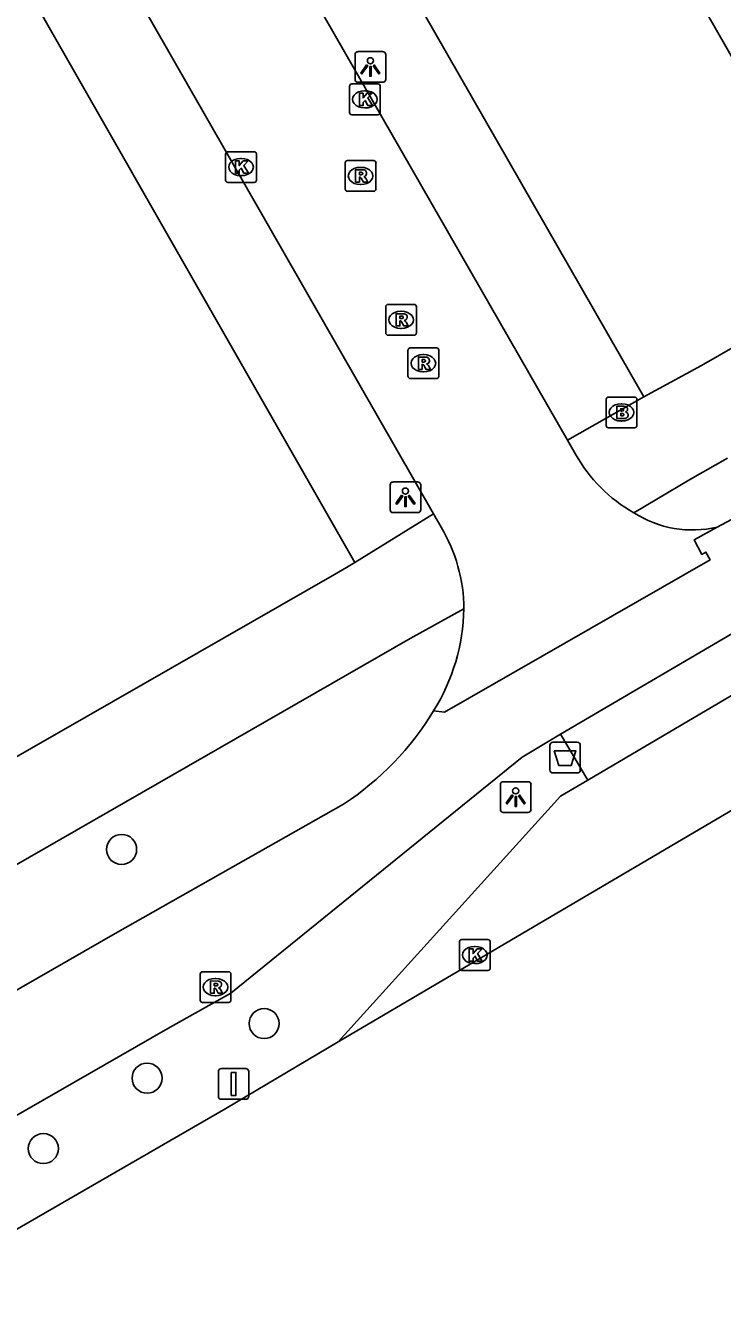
# Model space of a CAD drawing. Extents: x 158461 to 159795, y 387220 to 388672.
# Drawn here: x 159046.71 to 159069.39, y 387349.11 to 387390.78 of the extents above; entities that cross this region are included whole.
import ezdxf

# ---------------------------------------------------------------- set-up
doc = ezdxf.new("R2010")
doc.units = 0
for name, color, linetype in [('IMGEO_Afvalbak', 7, 'Continuous'), ('IMGEO_Boom', 7, 'Continuous'), ('IMGEO_Brandkraan', 7, 'Continuous'), ('IMGEO_Fietspad_gesloten', 7, 'Continuous'), ('IMGEO_Fietspad_open', 7, 'Continuous'), ('IMGEO_Kolk', 7, 'Continuous'), ('IMGEO_Lichtpunt', 7, 'Continuous'), ('IMGEO_Pand', 7, 'Continuous'), ('IMGEO_Rijbaan_lokaal_gesloten', 7, 'Continuous'), ('IMGEO_Rijbaan_lokaal_open', 7, 'Continuous'), ('IMGEO_Rioolput', 7, 'Continuous'), ('IMGEO_Verkeersbordpaal', 7, 'Continuous'), ('IMGEO_Voetpad_open', 7, 'Continuous')]:
    doc.layers.add(name, color=color, linetype=linetype)

msp = doc.modelspace()

# ---------------------------------------------------------------- linework, layer by layer
at = {"layer": 'IMGEO_Afvalbak'}
for p, q in [((159063.771, 387366.587), (159063.771, 387367.387)), ((159063.771, 387367.387), (159063.771, 387366.587)), ((159063.871, 387367.487), (159064.661, 387367.487)), ((159064.661, 387367.487), (159063.871, 387367.487)), ((159064.761, 387367.387), (159064.761, 387366.587)), ((159064.761, 387366.587), (159064.761, 387367.387)), ((159064.661, 387366.487), (159063.871, 387366.487)), ((159063.871, 387366.487), (159064.661, 387366.487))]:
    msp.add_line(p, q, dxfattribs=at)
msp.add_lwpolyline([(159063.914, 387367.201), (159064.618, 387367.201), (159064.469, 387366.731), (159064.063, 387366.731), (159063.914, 387367.201)], dxfattribs=at)
for centre, start, end in [((159063.871, 387367.387), 90, 180), ((159063.871, 387367.387), 90, 180), ((159064.661, 387367.387), 0, 90), ((159064.661, 387367.387), 360, 90), ((159063.871, 387366.587), 180, 270), ((159063.871, 387366.587), 180, 270), ((159064.661, 387366.587), 270, 0), ((159064.661, 387366.587), 270, 0)]:
    msp.add_arc(centre, 0.1, start, end, dxfattribs=at)
at = {"layer": 'IMGEO_Boom'}
for centre in [(159049.835, 387363.998), (159054.473, 387358.338), (159050.664, 387356.562), (159047.288, 387354.272)]:
    msp.add_circle(centre, 0.489, dxfattribs=at)
at = {"layer": 'IMGEO_Brandkraan'}
for p, q in [((159065.603, 387377.783), (159065.603, 387378.635)), ((159065.678, 387378.709), (159066.53, 387378.709)), ((159066.091, 387378.489), (159066.116, 387378.489)), ((159066.604, 387378.635), (159066.604, 387377.783)), ((159066.53, 387377.709), (159065.678, 387377.709)), ((159066.114, 387377.929), (159066.089, 387377.929))]:
    msp.add_line(p, q, dxfattribs=at)
for points in [[(159065.603, 387377.783), (159065.603, 387378.635)], [(159065.678, 387378.709), (159066.53, 387378.709)], [(159065.951, 387378.409), (159065.951, 387378.009), (159066.164, 387378.009)], [(159066.182, 387378.409), (159065.951, 387378.409)], [(159066.604, 387378.635), (159066.604, 387377.783)], [(159066.13, 387378.328), (159066.076, 387378.328), (159066.076, 387378.252)], [(159066.076, 387378.252), (159066.129, 387378.252)], [(159066.138, 387378.176), (159066.076, 387378.176), (159066.076, 387378.095)], [(159066.076, 387378.095), (159066.138, 387378.095)], [(159066.53, 387377.709), (159065.678, 387377.709)]]:
    msp.add_lwpolyline(points, dxfattribs=at)
for centre, radius, start, end in [((159065.68, 387378.633), 0.0765, 91.552, 178.448), ((159065.68, 387378.633), 0.0765, 91.552, 178.448), ((159066.186, 387378.264), 0.145, 59.4692, 91.5367), ((159066.211, 387378.311), 0.0922, 285.5137, 58.1501), ((159066.528, 387378.633), 0.0765, 1.552, 88.448), ((159066.528, 387378.633), 0.0765, 1.552, 88.448), ((159066.131, 387378.29), 0.0379, 267.8285, 90.9355), ((159066.139, 387378.135), 0.0404, 269.8759, 90.5077), ((159066.17, 387378.26), 0.251, 268.6676, 293.5347), ((159066.216, 387378.119), 0.105, 301.3115, 78.989), ((159065.68, 387377.785), 0.0765, 181.552, 268.448), ((159065.68, 387377.785), 0.0765, 181.552, 268.448), ((159066.528, 387377.785), 0.0765, 271.552, 358.448), ((159066.528, 387377.785), 0.0765, 271.552, 358.448)]:
    msp.add_arc(centre, radius, start, end, dxfattribs=at)
for centre, major_axis, ratio, start_param, end_param in [((159066.09, 387378.209), (-0.387, 0.002), 0.722429, 4.712389, 7.853982), ((159066.115, 387378.209), (-0.39, 0.002), 0.717154, 1.570796, 4.712389)]:
    msp.add_ellipse(centre, major_axis=major_axis, ratio=ratio, start_param=start_param, end_param=end_param, dxfattribs=at)
at = {"layer": 'IMGEO_Fietspad_gesloten'}
for points in [[(159069.219, 387374.477), (159070.47, 387375.153)], [(159059.986, 387368.507), (159060.337, 387368.463), (159068.984, 387373.414), (159068.847, 387373.665), (159068.718, 387373.591), (159068.465, 387374.062), (159069.219, 387374.477)], [(159064.118, 387367.746), (159062.871, 387366.998), (159053.387, 387359.328), (159051.34, 387358.173), (159035.521, 387349.101), (159024.831, 387342.952), (159003.155, 387330.485)], [(158978.669, 387320.547), (159049.62, 387361.262), (159057.059, 387365.476)]]:
    msp.add_lwpolyline(points, dxfattribs=at)
msp.add_arc((159051.95, 387373.339), 9.377, 303.0157, 328.9844, dxfattribs=at)
at = {"layer": 'IMGEO_Fietspad_open'}
for points in [[(159051.673, 387399.357), (159064.348, 387377.307)], [(159047.199, 387397.231), (159059.985, 387374.909)], [(159064.348, 387377.307), (159064.609, 387376.853)], [(159060.23, 387374.481), (159059.985, 387374.909)]]:
    msp.add_lwpolyline(points, dxfattribs=at)
for centre, radius, start, end in [((159068.941, 387379.261), 4.956, 209.0739, 240.5646), ((159068.42, 387377.947), 3.561, 237.4675, 282.9649), ((159055.705, 387371.781), 5.27, 0.4551, 30.8198), ((159054.509, 387371.944), 6.466, 327.8907, 358.9265)]:
    msp.add_arc(centre, radius, start, end, dxfattribs=at)
at = {"layer": 'IMGEO_Kolk'}
for p, q in [((159057.25, 387387.961), (159057.25, 387388.813)), ((159057.325, 387388.887), (159058.177, 387388.887)), ((159058.251, 387388.813), (159058.251, 387387.961)), ((159057.738, 387388.667), (159057.763, 387388.667)), ((159057.761, 387388.107), (159057.736, 387388.107)), ((159058.177, 387387.887), (159057.325, 387387.887)), ((159053.22, 387385.76), (159053.22, 387386.612)), ((159053.295, 387386.686), (159054.147, 387386.686)), ((159053.708, 387386.466), (159053.733, 387386.466)), ((159054.221, 387386.612), (159054.221, 387385.76)), ((159053.731, 387385.906), (159053.706, 387385.906)), ((159054.147, 387385.686), (159053.295, 387385.686)), ((159060.828, 387360.14), (159060.828, 387360.992)), ((159060.903, 387361.066), (159061.755, 387361.066)), ((159061.829, 387360.992), (159061.829, 387360.14)), ((159061.316, 387360.846), (159061.341, 387360.846)), ((159061.755, 387360.066), (159060.903, 387360.066)), ((159061.339, 387360.286), (159061.314, 387360.286))]:
    msp.add_line(p, q, dxfattribs=at)
for points in [[(159057.25, 387387.961), (159057.25, 387388.813)], [(159057.325, 387388.887), (159058.177, 387388.887)], [(159058.251, 387388.813), (159058.251, 387387.961)], [(159057.571, 387388.587), (159057.694, 387388.587), (159057.694, 387388.436), (159057.824, 387388.587), (159057.988, 387388.587), (159057.842, 387388.436), (159057.995, 387388.187), (159057.843, 387388.187), (159057.758, 387388.351), (159057.694, 387388.284), (159057.694, 387388.187), (159057.571, 387388.187), (159057.571, 387388.587)], [(159058.177, 387387.887), (159057.325, 387387.887)], [(159053.22, 387385.76), (159053.22, 387386.612)], [(159053.295, 387386.686), (159054.147, 387386.686)], [(159053.541, 387386.386), (159053.664, 387386.386), (159053.664, 387386.235), (159053.794, 387386.386), (159053.958, 387386.386), (159053.812, 387386.235), (159053.965, 387385.986), (159053.813, 387385.986), (159053.728, 387386.15), (159053.664, 387386.083), (159053.664, 387385.986), (159053.541, 387385.986), (159053.541, 387386.386)], [(159054.221, 387386.612), (159054.221, 387385.76)], [(159054.147, 387385.686), (159053.295, 387385.686)], [(159060.828, 387360.14), (159060.828, 387360.992)], [(159060.903, 387361.066), (159061.755, 387361.066)], [(159061.829, 387360.992), (159061.829, 387360.14)], [(159061.149, 387360.766), (159061.272, 387360.766), (159061.272, 387360.615), (159061.402, 387360.766), (159061.566, 387360.766), (159061.42, 387360.615), (159061.573, 387360.366), (159061.421, 387360.366), (159061.336, 387360.53), (159061.272, 387360.463), (159061.272, 387360.366), (159061.149, 387360.366), (159061.149, 387360.766)], [(159061.755, 387360.066), (159060.903, 387360.066)]]:
    msp.add_lwpolyline(points, dxfattribs=at)
for centre, start, end in [((159057.327, 387388.811), 91.552, 178.448), ((159057.327, 387388.811), 91.552, 178.448), ((159058.175, 387388.811), 1.552, 88.448), ((159058.175, 387388.811), 1.552, 88.448), ((159057.327, 387387.963), 181.552, 268.448), ((159057.327, 387387.963), 181.552, 268.448), ((159058.175, 387387.963), 271.552, 358.448), ((159058.175, 387387.963), 271.552, 358.448), ((159053.297, 387386.61), 91.552, 178.448), ((159053.297, 387386.61), 91.552, 178.448), ((159054.145, 387386.61), 1.552, 88.448), ((159054.145, 387386.61), 1.552, 88.448), ((159053.297, 387385.762), 181.552, 268.448), ((159053.297, 387385.762), 181.552, 268.448), ((159054.145, 387385.762), 271.552, 358.448), ((159054.145, 387385.762), 271.552, 358.448), ((159060.905, 387360.99), 91.552, 178.448), ((159060.905, 387360.99), 91.552, 178.448), ((159061.753, 387360.99), 1.552, 88.448), ((159061.753, 387360.99), 1.552, 88.448), ((159060.905, 387360.142), 181.552, 268.448), ((159060.905, 387360.142), 181.552, 268.448), ((159061.753, 387360.142), 271.552, 358.448), ((159061.753, 387360.142), 271.552, 358.448)]:
    msp.add_arc(centre, 0.0765, start, end, dxfattribs=at)
for centre, major_axis, ratio, start_param, end_param in [((159057.737, 387388.387), (-0.387, 0.002), 0.722429, 4.712389, 7.853982), ((159057.762, 387388.387), (-0.39, 0.002), 0.717154, 1.570796, 4.712389), ((159053.707, 387386.186), (-0.387, 0.002), 0.722429, 4.712389, 7.853982), ((159053.732, 387386.186), (-0.39, 0.002), 0.717154, 1.570796, 4.712389), ((159061.315, 387360.566), (-0.387, 0.002), 0.722429, 4.712389, 7.853982), ((159061.34, 387360.566), (-0.39, 0.002), 0.717154, 1.570796, 4.712389)]:
    msp.add_ellipse(centre, major_axis=major_axis, ratio=ratio, start_param=start_param, end_param=end_param, dxfattribs=at)
at = {"layer": 'IMGEO_Lichtpunt'}
for p, q in [((159057.432, 387389.843), (159057.432, 387389.036)), ((159057.432, 387389.843), (159057.432, 387389.036)), ((159058.334, 387389.938), (159057.526, 387389.938)), ((159058.334, 387389.938), (159057.526, 387389.938)), ((159058.428, 387389.036), (159058.428, 387389.843)), ((159058.428, 387389.036), (159058.428, 387389.843)), ((159057.526, 387388.942), (159058.334, 387388.942)), ((159057.526, 387388.942), (159058.334, 387388.942)), ((159059.475, 387375.946), (159058.667, 387375.946)), ((159059.475, 387375.946), (159058.667, 387375.946)), ((159058.573, 387375.851), (159058.573, 387375.044)), ((159058.573, 387375.851), (159058.573, 387375.044)), ((159059.569, 387375.044), (159059.569, 387375.851)), ((159059.569, 387375.044), (159059.569, 387375.851)), ((159058.667, 387374.95), (159059.475, 387374.95)), ((159058.667, 387374.95), (159059.475, 387374.95)), ((159062.161, 387366.106), (159062.161, 387365.299)), ((159062.161, 387366.106), (159062.161, 387365.299)), ((159063.063, 387366.201), (159062.255, 387366.201)), ((159063.063, 387366.201), (159062.255, 387366.201)), ((159063.157, 387365.299), (159063.157, 387366.106)), ((159063.157, 387365.299), (159063.157, 387366.106)), ((159062.255, 387365.205), (159063.063, 387365.205)), ((159062.255, 387365.205), (159063.063, 387365.205))]:
    msp.add_line(p, q, dxfattribs=at)
for points in [[(159057.806, 387389.507), (159057.845, 387389.479), (159057.657, 387389.217), (159057.619, 387389.244), (159057.806, 387389.507)], [(159057.908, 387389.459), (159057.955, 387389.459), (159057.955, 387389.137), (159057.908, 387389.137), (159057.908, 387389.459)], [(159058.018, 387389.479), (159058.056, 387389.506), (159058.243, 387389.244), (159058.204, 387389.216), (159058.018, 387389.479)], [(159058.947, 387375.515), (159058.986, 387375.487), (159058.798, 387375.225), (159058.76, 387375.252), (159058.947, 387375.515)], [(159059.049, 387375.467), (159059.096, 387375.467), (159059.096, 387375.145), (159059.049, 387375.145), (159059.049, 387375.467)], [(159059.159, 387375.487), (159059.197, 387375.514), (159059.384, 387375.252), (159059.345, 387375.224), (159059.159, 387375.487)], [(159062.535, 387365.77), (159062.574, 387365.742), (159062.386, 387365.48), (159062.348, 387365.507), (159062.535, 387365.77)], [(159062.637, 387365.722), (159062.684, 387365.722), (159062.684, 387365.4), (159062.637, 387365.4), (159062.637, 387365.722)], [(159062.747, 387365.742), (159062.785, 387365.769), (159062.972, 387365.507), (159062.933, 387365.479), (159062.747, 387365.742)]]:
    msp.add_lwpolyline(points, dxfattribs=at)
for centre in [(159057.931, 387389.641), (159059.072, 387375.649), (159062.66, 387365.904)]:
    msp.add_circle(centre, 0.0994, dxfattribs=at)
for centre, start, end in [((159057.526, 387389.843), 90, 180), ((159057.526, 387389.843), 90, 180), ((159058.334, 387389.843), 0, 90), ((159058.334, 387389.843), 0, 90), ((159057.526, 387389.036), 180, 270), ((159057.526, 387389.036), 180, 270), ((159058.334, 387389.036), 270, 0), ((159058.334, 387389.036), 270, 360), ((159058.667, 387375.851), 90, 180), ((159058.667, 387375.851), 90, 180), ((159059.475, 387375.851), 0, 90), ((159059.475, 387375.851), 0, 90), ((159058.667, 387375.044), 180, 270), ((159058.667, 387375.044), 180, 270), ((159059.475, 387375.044), 270, 0), ((159059.475, 387375.044), 270, 360), ((159062.255, 387366.106), 90, 180), ((159062.255, 387366.106), 90, 180), ((159063.063, 387366.106), 0, 90), ((159063.063, 387366.106), 0, 90), ((159062.255, 387365.299), 180, 270), ((159062.255, 387365.299), 180, 270), ((159063.063, 387365.299), 270, 0), ((159063.063, 387365.299), 270, 360)]:
    msp.add_arc(centre, 0.0946, start, end, dxfattribs=at)
at = {"layer": 'IMGEO_Pand'}
msp.add_lwpolyline([(159084.577, 387394.669), (159075.053, 387389.205), (159073.918, 387391.164), (159070.135, 387388.988), (159059.41, 387407.722)], dxfattribs=at)
at = {"layer": 'IMGEO_Rijbaan_lokaal_gesloten'}
for points in [[(159093.224, 387379.108), (159056.88, 387357.739)], [(159089.386, 387377.932), (159079.588, 387374.834), (159065.004, 387366.253)], [(159056.88, 387357.739), (159064.12, 387365.736), (159065.004, 387366.253)], [(159056.88, 387357.739), (159053.231, 387355.576), (159038.659, 387347.178), (159037.173, 387346.301), (159027.914, 387340.837), (159026.581, 387340.034), (159005.167, 387327.132)]]:
    msp.add_lwpolyline(points, dxfattribs=at)
at = {"layer": 'IMGEO_Rijbaan_lokaal_open'}
for points in [[(159064.118, 387367.746), (159087.366, 387381.363)], [(159065.004, 387366.253), (159064.118, 387367.746)]]:
    msp.add_lwpolyline(points, dxfattribs=at)
at = {"layer": 'IMGEO_Rioolput'}
for p, q in [((159057.112, 387385.471), (159057.112, 387386.323)), ((159057.187, 387386.397), (159058.039, 387386.397)), ((159058.113, 387386.323), (159058.113, 387385.471)), ((159057.6, 387386.177), (159057.625, 387386.177)), ((159057.623, 387385.617), (159057.598, 387385.617)), ((159058.039, 387385.397), (159057.187, 387385.397)), ((159058.504, 387381.719), (159059.356, 387381.719)), ((159058.429, 387380.793), (159058.429, 387381.645)), ((159058.917, 387381.499), (159058.942, 387381.499)), ((159059.43, 387381.645), (159059.43, 387380.793)), ((159058.94, 387380.939), (159058.915, 387380.939)), ((159059.356, 387380.719), (159058.504, 387380.719)), ((159059.154, 387379.381), (159059.154, 387380.233)), ((159059.229, 387380.307), (159060.081, 387380.307)), ((159059.642, 387380.087), (159059.667, 387380.087)), ((159060.155, 387380.233), (159060.155, 387379.381)), ((159060.081, 387379.307), (159059.229, 387379.307)), ((159059.665, 387379.527), (159059.64, 387379.527)), ((159052.39, 387359.096), (159052.39, 387359.948)), ((159052.465, 387360.022), (159053.317, 387360.022)), ((159052.878, 387359.802), (159052.903, 387359.802)), ((159053.391, 387359.948), (159053.391, 387359.096)), ((159052.901, 387359.242), (159052.876, 387359.242)), ((159053.317, 387359.022), (159052.465, 387359.022))]:
    msp.add_line(p, q, dxfattribs=at)
for points in [[(159057.112, 387385.471), (159057.112, 387386.323)], [(159057.187, 387386.397), (159058.039, 387386.397)], [(159058.113, 387386.323), (159058.113, 387385.471)], [(159057.701, 387386.095), (159057.449, 387386.097), (159057.449, 387385.697)], [(159057.627, 387386.016), (159057.573, 387386.016), (159057.573, 387385.935)], [(159057.573, 387385.935), (159057.625, 387385.935)], [(159057.449, 387385.697), (159057.573, 387385.697), (159057.573, 387385.859), (159057.584, 387385.859)], [(159057.631, 387385.83), (159057.702, 387385.697), (159057.842, 387385.697), (159057.777, 387385.823)], [(159058.039, 387385.397), (159057.187, 387385.397)], [(159058.504, 387381.719), (159059.356, 387381.719)], [(159058.429, 387380.793), (159058.429, 387381.645)], [(159059.018, 387381.417), (159058.766, 387381.419), (159058.766, 387381.019)], [(159058.944, 387381.338), (159058.89, 387381.338), (159058.89, 387381.257)], [(159059.43, 387381.645), (159059.43, 387380.793)], [(159058.766, 387381.019), (159058.89, 387381.019), (159058.89, 387381.181), (159058.901, 387381.181)], [(159058.89, 387381.257), (159058.942, 387381.257)], [(159058.948, 387381.152), (159059.019, 387381.019), (159059.159, 387381.019), (159059.094, 387381.145)], [(159059.356, 387380.719), (159058.504, 387380.719)], [(159059.154, 387379.381), (159059.154, 387380.233)], [(159059.229, 387380.307), (159060.081, 387380.307)], [(159060.155, 387380.233), (159060.155, 387379.381)], [(159059.743, 387380.005), (159059.491, 387380.007), (159059.491, 387379.607)], [(159059.491, 387379.607), (159059.615, 387379.607), (159059.615, 387379.769), (159059.626, 387379.769)], [(159059.669, 387379.926), (159059.615, 387379.926), (159059.615, 387379.845)], [(159059.615, 387379.845), (159059.667, 387379.845)], [(159059.673, 387379.74), (159059.744, 387379.607), (159059.884, 387379.607), (159059.819, 387379.733)], [(159060.081, 387379.307), (159059.229, 387379.307)], [(159052.39, 387359.096), (159052.39, 387359.948)], [(159052.465, 387360.022), (159053.317, 387360.022)], [(159052.979, 387359.72), (159052.727, 387359.722), (159052.727, 387359.322)], [(159052.905, 387359.641), (159052.851, 387359.641), (159052.851, 387359.56)], [(159053.391, 387359.948), (159053.391, 387359.096)], [(159052.727, 387359.322), (159052.851, 387359.322), (159052.851, 387359.484), (159052.862, 387359.484)], [(159052.851, 387359.56), (159052.903, 387359.56)], [(159052.909, 387359.455), (159052.98, 387359.322), (159053.12, 387359.322), (159053.055, 387359.448)], [(159053.317, 387359.022), (159052.465, 387359.022)]]:
    msp.add_lwpolyline(points, dxfattribs=at)
for centre, radius, start, end in [((159057.189, 387386.321), 0.0765, 91.552, 178.448), ((159057.189, 387386.321), 0.0765, 91.552, 178.448), ((159058.037, 387386.321), 0.0765, 1.552, 88.448), ((159058.037, 387386.321), 0.0765, 1.552, 88.448), ((159057.609, 387386.124), 0.19, 274.7715, 282.9687), ((159057.633, 387385.92), 0.0964, 77.0061, 93.1865), ((159057.647, 387385.977), 0.0378, 276.6634, 79.6772), ((159057.7, 387385.985), 0.109, 350.3612, 89.416), ((159057.698, 387385.985), 0.112, 277.5842, 350.9817), ((159057.682, 387385.77), 0.108, 29.5134, 73.7905), ((159057.189, 387385.473), 0.0765, 181.552, 268.448), ((159057.189, 387385.473), 0.0765, 181.552, 268.448), ((159057.583, 387385.806), 0.0533, 26.0293, 88.6989), ((159058.037, 387385.473), 0.0765, 271.552, 358.448), ((159058.037, 387385.473), 0.0765, 271.552, 358.448), ((159058.506, 387381.643), 0.0765, 91.552, 178.448), ((159058.506, 387381.643), 0.0765, 91.552, 178.448), ((159059.354, 387381.643), 0.0765, 1.552, 88.448), ((159059.354, 387381.643), 0.0765, 1.552, 88.448), ((159058.95, 387381.242), 0.0964, 77.0061, 93.1865), ((159058.964, 387381.299), 0.0378, 276.6634, 79.6772), ((159059.017, 387381.307), 0.109, 350.3612, 89.416), ((159059.015, 387381.307), 0.112, 277.5842, 350.9817), ((159058.9, 387381.128), 0.0533, 26.0293, 88.6989), ((159058.926, 387381.446), 0.19, 274.7715, 282.9687), ((159058.999, 387381.092), 0.108, 29.5134, 73.7905), ((159058.506, 387380.795), 0.0765, 181.552, 268.448), ((159058.506, 387380.795), 0.0765, 181.552, 268.448), ((159059.354, 387380.795), 0.0765, 271.552, 358.448), ((159059.354, 387380.795), 0.0765, 271.552, 358.448), ((159059.231, 387380.231), 0.0765, 91.552, 178.448), ((159059.231, 387380.231), 0.0765, 91.552, 178.448), ((159060.079, 387380.231), 0.0765, 1.552, 88.448), ((159060.079, 387380.231), 0.0765, 1.552, 88.448), ((159059.625, 387379.716), 0.0533, 26.0293, 88.6989), ((159059.651, 387380.034), 0.19, 274.7715, 282.9687), ((159059.675, 387379.83), 0.0964, 77.0061, 93.1865), ((159059.689, 387379.887), 0.0378, 276.6634, 79.6772), ((159059.742, 387379.895), 0.109, 350.3612, 89.416), ((159059.74, 387379.895), 0.112, 277.5842, 350.9817), ((159059.724, 387379.68), 0.108, 29.5134, 73.7905), ((159059.231, 387379.383), 0.0765, 181.552, 268.448), ((159059.231, 387379.383), 0.0765, 181.552, 268.448), ((159060.079, 387379.383), 0.0765, 271.552, 358.448), ((159060.079, 387379.383), 0.0765, 271.552, 358.448), ((159052.467, 387359.946), 0.0765, 91.552, 178.448), ((159052.467, 387359.946), 0.0765, 91.552, 178.448), ((159052.911, 387359.545), 0.0964, 77.0061, 93.1865), ((159052.925, 387359.602), 0.0378, 276.6634, 79.6772), ((159052.978, 387359.61), 0.109, 350.3612, 89.416), ((159053.315, 387359.946), 0.0765, 1.552, 88.448), ((159053.315, 387359.946), 0.0765, 1.552, 88.448), ((159052.861, 387359.431), 0.0533, 26.0293, 88.6989), ((159052.887, 387359.749), 0.19, 274.7715, 282.9687), ((159052.976, 387359.61), 0.112, 277.5842, 350.9817), ((159052.96, 387359.395), 0.108, 29.5134, 73.7905), ((159052.467, 387359.098), 0.0765, 181.552, 268.448), ((159052.467, 387359.098), 0.0765, 181.552, 268.448), ((159053.315, 387359.098), 0.0765, 271.552, 358.448), ((159053.315, 387359.098), 0.0765, 271.552, 358.448)]:
    msp.add_arc(centre, radius, start, end, dxfattribs=at)
for centre, major_axis, ratio, start_param, end_param in [((159057.599, 387385.897), (-0.387, 0.002), 0.722429, 4.712389, 7.853982), ((159057.624, 387385.897), (-0.39, 0.002), 0.717154, 1.570796, 4.712389), ((159058.916, 387381.219), (-0.387, 0.002), 0.722429, 4.712389, 7.853982), ((159058.941, 387381.219), (-0.39, 0.002), 0.717154, 1.570796, 4.712389), ((159059.641, 387379.807), (-0.387, 0.002), 0.722429, 4.712389, 7.853982), ((159059.666, 387379.807), (-0.39, 0.002), 0.717154, 1.570796, 4.712389), ((159052.877, 387359.522), (-0.387, 0.002), 0.722429, 4.712389, 7.853982), ((159052.902, 387359.522), (-0.39, 0.002), 0.717154, 1.570796, 4.712389)]:
    msp.add_ellipse(centre, major_axis=major_axis, ratio=ratio, start_param=start_param, end_param=end_param, dxfattribs=at)
at = {"layer": 'IMGEO_Verkeersbordpaal'}
for p, q in [((159052.984, 387355.974), (159052.984, 387356.774)), ((159052.984, 387356.774), (159052.984, 387355.974)), ((159053.084, 387356.874), (159053.874, 387356.874)), ((159053.874, 387356.874), (159053.084, 387356.874)), ((159053.974, 387356.774), (159053.974, 387355.974)), ((159053.974, 387355.974), (159053.974, 387356.774)), ((159053.874, 387355.874), (159053.084, 387355.874)), ((159053.084, 387355.874), (159053.874, 387355.874))]:
    msp.add_line(p, q, dxfattribs=at)
msp.add_lwpolyline([(159053.404, 387356.749), (159053.554, 387356.749), (159053.554, 387355.999), (159053.404, 387355.999), (159053.404, 387356.749)], dxfattribs=at)
for centre, start, end in [((159053.084, 387356.774), 90, 180), ((159053.084, 387356.774), 90, 180), ((159053.874, 387356.774), 0, 90), ((159053.874, 387356.774), 360, 90), ((159053.084, 387355.974), 180, 270), ((159053.084, 387355.974), 180, 270), ((159053.874, 387355.974), 270, 0), ((159053.874, 387355.974), 270, 0)]:
    msp.add_arc(centre, 0.1, start, end, dxfattribs=at)
at = {"layer": 'IMGEO_Voetpad_open'}
for points in [[(159057.427, 387373.333), (159043.001, 387398.552), (159041.537, 387400.954), (159021.411, 387436.244), (159018.241, 387441.407), (159010.144, 387455.607)], [(159066.827, 387378.71), (159068.702, 387379.738), (159112.122, 387404.631)], [(159055.639, 387398.219), (159066.827, 387378.71)], [(159066.827, 387378.71), (159064.348, 387377.307)], [(159066.505, 387374.945), (159068.345, 387376.033), (159069.552, 387376.725)], [(159059.985, 387374.909), (159057.427, 387373.333)], [(159016.381, 387349.812), (159018.271, 387350.9), (159056.765, 387372.942), (159057.149, 387373.168), (159057.427, 387373.333)], [(159060.974, 387371.823), (159059.227, 387370.853), (159033.414, 387356.055), (159007.056, 387340.96), (159000, 387336.882), (158975.493, 387322.72)]]:
    msp.add_lwpolyline(points, dxfattribs=at)

doc.saveas('drawing.dxf')
